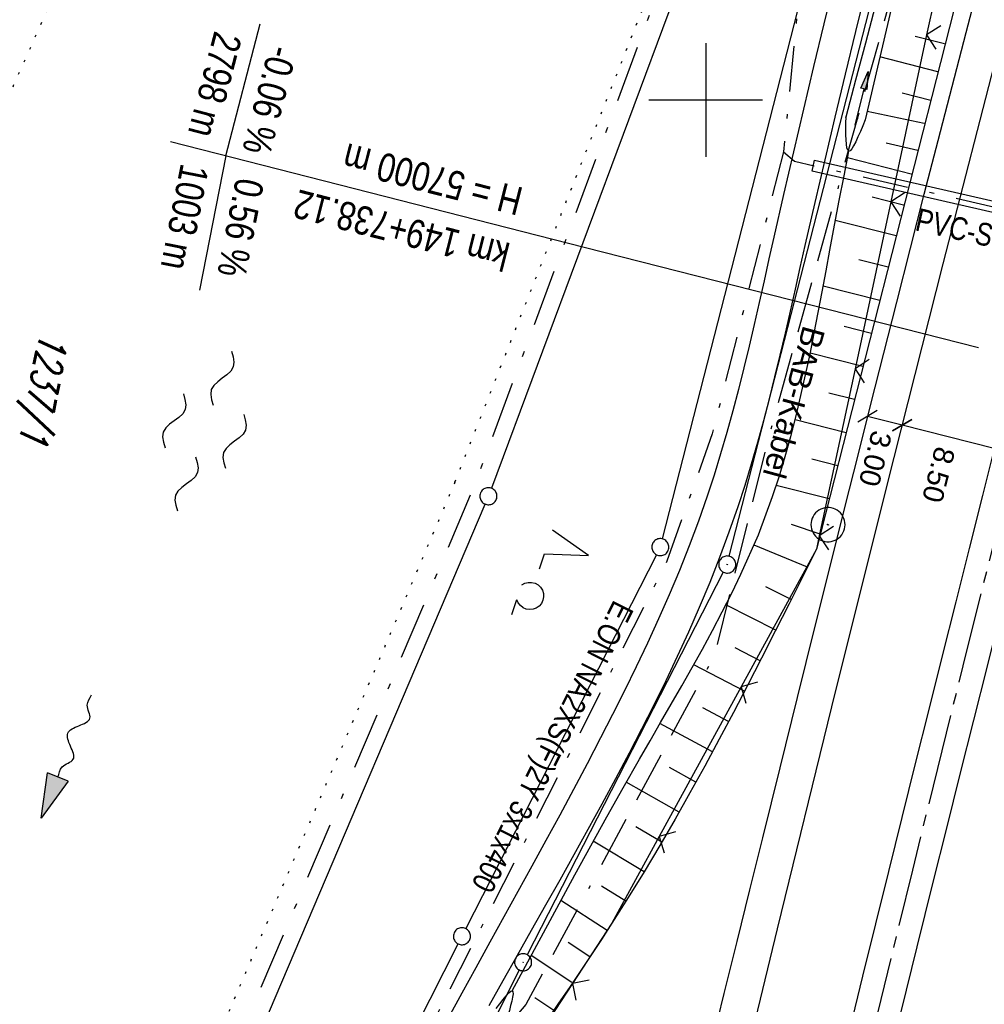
# Model space of a CAD drawing. Extents: x 510526 to 513920, y 467229 to 478797.
# Tile 322 of 467: x 512040 to 512124, y 475321 to 475407. Entities that reach past the tile are written whole.
import ezdxf
from ezdxf.enums import TextEntityAlignment as Align

# ---------------------------------------------------------------- set-up
doc = ezdxf.new("R2010")
doc.units = 0
doc.header["$LTSCALE"] = 10
doc.header["$MEASUREMENT"] = 0
for name, pattern in [('ACAD_ISO16W100', [73, 15, -6.5, 15, -6.5, 15, -7, 1, -7]), ('ACHSE', [5.5, 4, -0.5, 0.5, -0.5]), ('AUSGEZOGEN', [0]), ('LT00', [0]), ('LT08', [0.42, 0.2, -0.1, 0.02, -0.1]), ('PUNKTX2_STR', [0.6, 0.1, -0.5])]:
    doc.linetypes.add(name, pattern=pattern)
doc.layers.get('0').update_dxf_attribs({"linetype": 'LT00'})
for name, color, linetype in [('--FLIEßRICHTPFEIL', 180, 'Continuous'), ('--WASSER_GRENZE', 180, 'PUNKTX2_STR'), ('--WASSER_NUTZUNG', 180, 'Continuous'), ('-AX-020', 250, 'ACHSE'), ('-GRA-20W', 20, 'LT00'), ('BAB-KABEL', 220, 'ACAD_ISO16W100'), ('BAB-KABEL_TEXT', 221, 'Continuous'), ('BEMAßUNG', 255, 'Continuous'), ('DFK_AB_L', 21, 'LT00'), ('DFK_AB_P', 7, 'LT00'), ('DFK_FLUR_NR', 250, 'LT00'), ('DFK_GZPKT', 250, 'LT00'), ('DFK_KATASTER', 250, 'LT00'), ('DFK_NUTZUNG', 250, 'LT00'), ('GEMEINDEGRENZE', 3, 'LT08'), ('PFEIL', 140, 'AUSGEZOGEN'), ('STROM_TEXT', 80, 'Continuous'), ('STROM_UNTER', 80, 'LT08'), ('V90_AFBR_BAB', 250, 'LT00'), ('V90_BOESCH', 250, 'LT00'), ('V90_BOSCHUNG', 250, 'LT00'), ('V90_GRABEN', 250, 'LT00'), ('V90_LD_MARK', 250, 'LT00'), ('V90_PK_GR', 1, 'LT00'), ('V90_PKT_AU', 211, 'LT00'), ('V90_RASTER', 250, 'LT00'), ('V90_ZAUN', 40, 'LT00')]:
    doc.layers.add(name, color=color, linetype=linetype)
doc.styles.add('Arial', font='ARIAL.TTF')
doc.styles.add('Beschrift', font='ARIAL.TTF')
doc.styles.get("Standard").update_dxf_attribs({"font": 'romans.shx'})
doc.styles.add('Versorgungsltg', font='ARIAL.TTF', dxfattribs={"width": 0.8, "height": 2})

# ---------------------------------------------------------------- blocks, each defined once
blk = doc.blocks.new('SYMB7212')
at = {"color": 0, "linetype": 'ByBlock'}
blk.add_line((0.07, -0.1), (0.21, -0.1), dxfattribs=at)
for points in [[(-0.119836, 0.00627), (-0.114449, 0.036077), (-0.101769, 0.063585), (-0.082606, 0.087042), (-0.05818, 0.104953), (-0.030047, 0.116177), (0, 0.12)], [(0, 0.12), (0.030047, 0.116177), (0.05818, 0.104953), (0.082606, 0.087041), (0.101769, 0.063585), (0.114449, 0.036077), (0.119836, 0.00627)], [(-0.068816, -0.098308), (-0.091239, -0.077945), (-0.107849, -0.052617), (-0.117589, -0.023936), (-0.119836, 0.00627)], [(0.119836, 0.00627), (0.117589, -0.023936), (0.107849, -0.052617), (0.091239, -0.077945), (0.068816, -0.098308)]]:
    blk.add_lwpolyline(points, dxfattribs=at)
blk = doc.blocks.new('SYMB7010')
at = {"color": 0, "linetype": 'ByBlock'}
for points in [[(-0.031408, 0.499213), (-0.093728, 0.49134), (-0.15457, 0.475719), (-0.212975, 0.452595), (-0.268021, 0.422333), (-0.31884, 0.385411), (-0.36463, 0.342411), (-0.40467, 0.29401), (-0.438329, 0.240973), (-0.465074, 0.184136), (-0.484486, 0.124395), (-0.496256, 0.062692), (-0.5002, 0)], [(-0.5002, 0), (-0.496256, -0.062692), (-0.484486, -0.124395), (-0.465075, -0.184136), (-0.438329, -0.240973), (-0.404671, -0.29401), (-0.36463, -0.342411), (-0.31884, -0.385411), (-0.268021, -0.422333), (-0.212975, -0.452595), (-0.154571, -0.475719), (-0.093728, -0.49134), (-0.031408, -0.499213), (0.031408, -0.499213)], [(0.5002, 0), (0.496256, 0.062692), (0.484485, 0.124395), (0.465074, 0.184136), (0.438329, 0.240973), (0.40467, 0.29401), (0.36463, 0.342411), (0.31884, 0.385411), (0.268021, 0.422333), (0.212975, 0.452595), (0.15457, 0.475719), (0.093728, 0.49134), (0.031408, 0.499213), (-0.031408, 0.499213)], [(0.031408, -0.499213), (0.093728, -0.491341), (0.15457, -0.475719), (0.212975, -0.452595), (0.268021, -0.422333), (0.31884, -0.385411), (0.36463, -0.342411), (0.404671, -0.294011), (0.438329, -0.240974), (0.465075, -0.184136), (0.484486, -0.124395), (0.496256, -0.062692), (0.500201, 0)]]:
    blk.add_lwpolyline(points, dxfattribs=at)
blk = doc.blocks.new('SYMB0003')
at = {"color": 0, "linetype": 'ByBlock'}
for p, q in [((-0.015712, 0), (0.010166, 0.012015)), ((0, -0.021257), (-0.015712, 0)), ((0.010166, 0.012015), (0, -0.021257))]:
    blk.add_line(p, q, dxfattribs=at)
for points in [[(-0.031395, 0.499013), (-0.093691, 0.491144), (-0.154509, 0.475528), (-0.21289, 0.452414), (-0.267913, 0.422164), (-0.318712, 0.385257), (-0.364484, 0.342274), (-0.404509, 0.293893), (-0.438154, 0.240877), (-0.464888, 0.184062), (-0.484292, 0.124345), (-0.496058, 0.062667), (-0.5, 0)], [(0.5, 0), (0.496057, 0.062667), (0.484292, 0.124345), (0.464888, 0.184062), (0.438153, 0.240877), (0.404509, 0.293893), (0.364484, 0.342274), (0.318712, 0.385257), (0.267913, 0.422164), (0.21289, 0.452414), (0.154509, 0.475528), (0.093691, 0.491144), (0.031395, 0.499013), (-0.031395, 0.499013)], [(-0.5, 0), (-0.496058, -0.062667), (-0.484292, -0.124345), (-0.464888, -0.184062), (-0.438154, -0.240877), (-0.404509, -0.293893), (-0.364485, -0.342274), (-0.318712, -0.385257), (-0.267914, -0.422164), (-0.21289, -0.452414), (-0.154509, -0.475529), (-0.093691, -0.491144), (-0.031395, -0.499014), (0.031395, -0.499014)], [(0.031395, -0.499014), (0.093691, -0.491144), (0.154509, -0.475529), (0.21289, -0.452414), (0.267914, -0.422164), (0.318712, -0.385257), (0.364485, -0.342274), (0.404509, -0.293893), (0.438154, -0.240877), (0.464889, -0.184062), (0.484292, -0.124345), (0.496058, -0.062667), (0.5, 0)]]:
    blk.add_lwpolyline(points, dxfattribs=at)
blk = doc.blocks.new('SYMB7250')
at = {"color": 0, "linetype": 'ByBlock'}
for points in [[(-0.25, 0.28), (-0.208333, 0.308889), (-0.166667, 0.331111), (-0.125, 0.34), (-0.083333, 0.331111), (-0.041667, 0.308889), (0, 0.28)], [(0, 0.28), (0.041667, 0.251111), (0.083333, 0.228889), (0.125, 0.22), (0.166667, 0.228889), (0.208333, 0.251111), (0.25, 0.28)], [(-0.74, 0), (-0.698333, 0.028889), (-0.656667, 0.051111), (-0.615, 0.06), (-0.573333, 0.051111), (-0.531667, 0.028889), (-0.49, 0)], [(-0.49, 0), (-0.448333, -0.028889), (-0.406667, -0.051111), (-0.365, -0.06), (-0.323333, -0.051111), (-0.281667, -0.028889), (-0.24, 0)], [(0.24, 0), (0.281667, 0.028889), (0.323333, 0.051111), (0.365, 0.06), (0.406667, 0.051111), (0.448333, 0.028889), (0.49, 0)], [(0.49, 0), (0.531667, -0.028889), (0.573333, -0.051111), (0.615, -0.06), (0.656667, -0.051111), (0.698333, -0.028889), (0.74, 0)], [(-0.25, -0.28), (-0.208333, -0.251111), (-0.166667, -0.228889), (-0.125, -0.22), (-0.083333, -0.228889), (-0.041667, -0.251111), (0, -0.28)], [(0, -0.28), (0.041667, -0.308889), (0.083333, -0.331111), (0.125, -0.34), (0.166667, -0.331111), (0.208333, -0.308889), (0.25, -0.28)]]:
    blk.add_lwpolyline(points, dxfattribs=at)
blk = doc.blocks.new('FLIEßRICHTPFEIL')
at = {"layer": '--FLIEßRICHTPFEIL'}
blk.add_hatch(color=256, dxfattribs=at).paths.add_polyline_path([(-1.95, 0.4875), (-1.95, -0.4875), (0, 0)])
for p, q in [((-1.95, 0.4875), (-1.95, -0.4875)), ((-1.95, 0.4875), (0, 0)), ((0, 0), (-1.95, -0.4875))]:
    blk.add_line(p, q, dxfattribs=at)
at = {"layer": '--FLIEßRICHTPFEIL', "start_tangent": (-1, 0), "end_tangent": (-1, 0)}
blk.add_spline([(-1.95, 0), (-2.4375, 0), (-2.925, 0.325), (-3.4125, 0), (-3.9, -0.325), (-4.3875, 0), (-4.875, 0.325), (-5.3625, 0), (-5.85, 0)], degree=3, dxfattribs=at)
blk = doc.blocks.new('SYMB0011')
at = {"color": 0, "linetype": 'ByBlock'}
for p, q in [((0.5, 0), (-0.5, 0)), ((0, 0.5), (0, -0.5))]:
    blk.add_line(p, q, dxfattribs=at)
blk = doc.blocks.new('SYMB0024')
at = {"color": 0, "linetype": 'ByBlock'}
for p, q in [((-0.5, 0.5), (0, 0)), ((0, 0), (0.5, 0.5))]:
    blk.add_line(p, q, dxfattribs=at)
blk = doc.blocks.new('_Oblique')
at = {"color": 0, "linetype": 'ByBlock', "lineweight": -2}
blk.add_line((-0.5, -0.5), (0.5, 0.5), dxfattribs=at)
blk = doc.blocks.new('Pfreil3')
at = {"layer": 'PFEIL'}
blk.add_hatch(color=256, dxfattribs=at).paths.add_polyline_path([(-1.549, 0.273), (-1.549, -0.273), (0, 0)])
for p, q in [((-1.549, 0), (-4.831, 0)), ((-1.549, -0.273), (-1.549, 0.273)), ((-1.549, 0.273), (0, 0)), ((0, 0), (-1.549, -0.273))]:
    blk.add_line(p, q, dxfattribs=at)
blk = doc.blocks.new('SYMB7222')
at = {"color": 0, "linetype": 'ByBlock'}
blk.add_line((0, 0.185), (-0.11, -0.185), dxfattribs=at)
blk.add_lwpolyline([(0.25, -0.185), (0.11, -0.185), (0, 0.185)], dxfattribs=at)

msp = doc.modelspace()

# ---------------------------------------------------------------- linework, layer by layer
at = {"layer": '--WASSER_GRENZE', "ltscale": 0.2}
for p, q in [((512077.96, 475366.43), (512132.643, 475504.173)), ((512054.82, 475436.38), (512010.58, 475337.28)), ((512077.96, 475366.43), (512043.6, 475285.96))]:
    msp.add_line(p, q, dxfattribs=at)
at = {"layer": '-AX-020', "ltscale": 0.2, "flags": 128}
msp.add_lwpolyline([(513881.716, 478796.972), (513877.87, 478787.354), (513870.367, 478768.801), (513862.788, 478750.278), (513855.137, 478731.786), (513847.411, 478713.324), (513839.611, 478694.893), (513831.738, 478676.494), (513823.791, 478658.127), (513815.771, 478639.791), (513807.678, 478621.487), (513799.512, 478603.216), (513791.272, 478584.978), (513782.96, 478566.773), (513774.576, 478548.601), (513766.118, 478530.463), (513757.588, 478512.359), (513748.986, 478494.289), (513740.312, 478476.254), (513731.565, 478458.253), (513722.747, 478440.287), (513713.857, 478422.357), (513704.896, 478404.463), (513695.863, 478386.605), (513686.758, 478368.782), (513677.583, 478350.997), (513668.336, 478333.248), (513659.019, 478315.536), (513649.63, 478297.862), (513640.172, 478280.225), (513630.643, 478262.626), (513621.043, 478245.066), (513611.374, 478227.544), (513601.634, 478210.061), (513591.825, 478192.617), (513586.745, 478183.647), (513576.83, 478166.262), (513566.848, 478148.917), (513556.8, 478131.609), (513546.688, 478114.338), (513536.514, 478097.104), (513526.28, 478079.906), (513515.988, 478062.743), (513505.638, 478045.613), (513495.234, 478028.517), (513484.778, 478011.453), (513474.27, 477994.421), (513463.712, 477977.419), (513453.108, 477960.447), (513442.457, 477943.503), (513431.762, 477926.587), (513421.026, 477909.698), (513410.248, 477892.835), (513399.432, 477875.997), (513388.579, 477859.182), (513377.691, 477842.39), (513366.769, 477825.62), (513355.815, 477808.871), (513344.831, 477792.142), (513333.819, 477775.431), (513322.78, 477758.738), (513311.715, 477742.062), (513300.628, 477725.401), (513289.519, 477708.754), (513278.389, 477692.121), (513267.242, 477675.5), (513256.078, 477658.891), (513244.899, 477642.291), (513233.706, 477625.7), (513222.502, 477609.117), (513211.288, 477592.542), (513200.066, 477575.971), (513188.837, 477559.405), (513177.603, 477542.843), (513166.366, 477526.282), (513154.797, 477509.239), (513142.496, 477491.114), (513130.197, 477472.988), (513117.902, 477454.859), (513105.613, 477436.726), (513093.333, 477418.587), (513081.064, 477400.44), (513068.808, 477382.285), (513056.567, 477364.119), (513044.344, 477345.942), (513032.141, 477327.752), (513019.958, 477309.547), (513007.8, 477291.325), (512995.668, 477273.087), (512983.565, 477254.83), (512971.492, 477236.552), (512959.452, 477218.253), (512947.447, 477199.931), (512935.479, 477181.584), (512923.551, 477163.212), (512911.665, 477144.812), (512899.822, 477126.385), (512888.026, 477107.927), (512876.279, 477089.439), (512864.582, 477070.918), (512852.939, 477052.364), (512841.352, 477033.775), (512829.822, 477015.15), (512818.352, 476996.488), (512806.945, 476977.787), (512795.603, 476959.048), (512789.644, 476949.141), (512778.405, 476930.339), (512767.236, 476911.496), (512756.135, 476892.613), (512745.103, 476873.688), (512734.14, 476854.724), (512723.246, 476835.72), (512712.422, 476816.676), (512701.668, 476797.593), (512690.983, 476778.471), (512680.369, 476759.309), (512669.824, 476740.11), (512659.35, 476720.871), (512648.946, 476701.595), (512638.612, 476682.281), (512628.349, 476662.929), (512618.157, 476643.54), (512608.036, 476624.113), (512597.985, 476604.65), (512588.006, 476585.15), (512578.098, 476565.614), (512568.261, 476546.042), (512558.497, 476526.434), (512548.803, 476506.791), (512539.182, 476487.112), (512529.632, 476467.399), (512520.155, 476447.65), (512510.749, 476427.867), (512501.416, 476408.05), (512492.156, 476388.199), (512482.968, 476368.314), (512473.852, 476348.396), (512464.81, 476328.445), (512455.84, 476308.46), (512446.944, 476288.443), (512438.12, 476268.394), (512429.37, 476248.313), (512420.694, 476228.2), (512412.09, 476208.055), (512403.561, 476187.879), (512395.105, 476167.672), (512386.723, 476147.434), (512378.415, 476127.166), (512370.181, 476106.867), (512362.021, 476086.539), (512353.936, 476066.181), (512345.925, 476045.794), (512337.988, 476025.377), (512330.127, 476004.932), (512322.339, 475984.458), (512314.627, 475963.955), (512306.989, 475943.425), (512299.427, 475922.867), (512291.94, 475902.281), (512284.528, 475881.669), (512277.191, 475861.029), (512269.93, 475840.362), (512262.744, 475819.67), (512255.634, 475798.951), (512248.599, 475778.206), (512241.641, 475757.436), (512234.758, 475736.641), (512227.951, 475715.82), (512221.221, 475694.975), (512214.566, 475674.105), (512207.988, 475653.211), (512201.487, 475632.294), (512200.128, 475627.887), (512194.281, 475608.791), (512188.5, 475589.674), (512182.785, 475570.538), (512177.137, 475551.381), (512171.56, 475532.204), (512166.053, 475513.007), (512160.618, 475493.788), (512155.257, 475474.55), (512149.971, 475455.29), (512148.09, 475448.361), (512142.908, 475429.074), (512137.804, 475409.765), (512132.778, 475390.436), (512127.829, 475371.088), (512122.957, 475351.719), (512118.163, 475332.332), (512113.447, 475312.925), (512108.808, 475293.499), (512104.247, 475274.055), (512099.765, 475254.593), (512095.36, 475235.113), (512091.033, 475215.616), (512086.785, 475196.101), (512082.614, 475176.57), (512078.522, 475157.022), (512074.508, 475137.458), (512070.573, 475117.878), (512066.716, 475098.282), (512063.238, 475080.246), (512059.532, 475060.621), (512055.901, 475040.983), (512052.344, 475021.33), (512048.857, 475001.665), (512045.438, 474981.988), (512042.084, 474962.3), (512038.794, 474942.602), (512035.562, 474922.893), (512032.388, 474903.175), (512029.269, 474883.449), (512026.201, 474863.714), (512023.183, 474843.972), (512020.21, 474824.222), (512017.282, 474804.467), (512014.394, 474784.705), (512011.544, 474764.937), (512008.73, 474745.165), (512005.949, 474725.388), (512003.198, 474705.607), (512000.474, 474685.821), (511997.775, 474666.033), (511995.098, 474646.242), (511992.439, 474626.448), (511989.798, 474606.651), (511987.169, 474586.854), (511984.552, 474567.054), (511981.943, 474547.253), (511979.34, 474527.452), (511976.744, 474507.689), (511975.127, 474495.377), (511973.477, 474482.815), (511971.825, 474470.254), (511970.169, 474457.693), (511968.506, 474445.133), (511966.835, 474432.574), (511965.154, 474420.016), (511963.46, 474407.46), (511961.752, 474394.906), (511960.027, 474382.355), (511958.283, 474369.806), (511956.518, 474357.259), (511954.73, 474344.717), (511952.918, 474332.177), (511951.078, 474319.642), (511949.209, 474307.111), (511947.309, 474294.584), (511945.376, 474282.063), (511943.407, 474269.547), (511941.4, 474257.038), (511939.355, 474244.534), (511937.267, 474232.038), (511935.137, 474219.549), (511932.96, 474207.067), (511930.736, 474194.594), (511928.462, 474182.131), (511926.136, 474169.676), (511923.757, 474157.232), (511921.321, 474144.799), (511918.829, 474132.377), (511916.276, 474119.967), (511913.661, 474107.57), (511910.982, 474095.187), (511908.238, 474082.818), (511905.425, 474070.464), (511902.544, 474058.127), (511899.59, 474045.806), (511896.562, 474033.504), (511893.47, 474021.261), (511890.29, 474008.997), (511887.033, 473996.753), (511883.699, 473984.53), (511880.287, 473972.328), (511876.798, 473960.148), (511873.233, 473947.991), (511869.591, 473935.856), (511865.873, 473923.745), (511862.077, 473911.656), (511858.206, 473899.593), (511854.259, 473887.554), (511850.236, 473875.54), (511846.136, 473863.552), (511841.962, 473851.59), (511837.711, 473839.654), (511833.386, 473827.746), (511828.985, 473815.865), (511824.51, 473804.012), (511819.96, 473792.188), (511815.335, 473780.392), (511810.636, 473768.626), (511805.863, 473756.89), (511801.015, 473745.185), (511796.094, 473733.51), (511791.099, 473721.866), (511786.031, 473710.255), (511780.889, 473698.675), (511775.675, 473687.128), (511770.388, 473675.615), (511765.028, 473664.135), (511759.596, 473652.689), (511754.091, 473641.278), (511748.515, 473629.901), (511742.867, 473618.56), (511737.147, 473607.255), (511731.356, 473595.986), (511725.494, 473584.754), (511719.562, 473573.559), (511713.558, 473562.402), (511707.485, 473551.283), (511701.341, 473540.203), (511695.128, 473529.162), (511688.845, 473518.159), (511682.492, 473507.198), (511676.07, 473496.276), (511669.58, 473485.395), (511663.021, 473474.555), (511656.394, 473463.757), (511649.699, 473453.001), (511642.935, 473442.288), (511636.105, 473431.617), (511629.207, 473420.99), (511622.242, 473410.406), (511615.211, 473399.867), (511608.113, 473389.372), (511600.949, 473378.922), (511593.719, 473368.518), (511586.423, 473358.16), (511579.062, 473347.848), (511571.637, 473337.582), (511564.147, 473327.364), (511556.592, 473317.193), (511548.973, 473307.07), (511541.291, 473296.996), (511533.545, 473286.969), (511525.735, 473276.993), (511517.863, 473267.066), (511509.929, 473257.188), (511501.932, 473247.361), (511493.873, 473237.584), (511485.753, 473227.859), (511477.572, 473218.186), (511475.548, 473215.811), (511467.291, 473206.202), (511458.976, 473196.642), (511450.605, 473187.132), (511442.182, 473177.667), (511433.709, 473168.249), (511425.188, 473158.872), (511416.622, 473149.537), (511408.014, 473140.241), (511399.365, 473130.982), (511390.679, 473121.758), (511381.958, 473112.568), (511373.205, 473103.409), (511364.421, 473094.278), (511355.61, 473085.175), (511346.772, 473076.096), (511337.912, 473067.039), (511329.031, 473058.003), (511320.132, 473048.986), (511311.216, 473039.984), (511302.286, 473030.997), (511293.345, 473022.02), (511284.394, 473013.053), (511275.436, 473004.094), (511266.473, 472995.139), (511255.909, 472984.591), (511236.789, 472965.502), (511230.177, 472958.9), (511223.567, 472952.294), (511216.964, 472945.683), (511210.368, 472939.063), (511203.785, 472932.433), (511197.215, 472925.788), (511190.663, 472919.125), (511184.131, 472912.443), (511177.622, 472905.739), (511171.139, 472899.01), (511164.685, 472892.252), (511158.263, 472885.464), (511151.877, 472878.643), (511145.529, 472871.786), (511139.222, 472864.891), (511132.96, 472857.955), (511126.746, 472850.976), (511120.583, 472843.952), (511114.476, 472836.881), (511109.32, 472830.82), (511103.322, 472823.655), (511097.386, 472816.438), (511091.511, 472809.171), (511085.699, 472801.854), (511079.95, 472794.488), (511074.265, 472787.072), (511068.642, 472779.609), (511063.084, 472772.097), (511057.591, 472764.538), (511052.162, 472756.933), (511046.799, 472749.281), (511041.501, 472741.584), (511036.27, 472733.841), (511031.105, 472726.054), (511026.007, 472718.223), (511020.976, 472710.349), (511016.012, 472702.431), (511011.117, 472694.472), (511006.29, 472686.471), (511001.532, 472678.429), (510996.842, 472670.347), (510992.223, 472662.225), (510987.672, 472654.063), (510983.192, 472645.863), (510978.782, 472637.625), (510974.443, 472629.349), (510970.175, 472621.036), (510965.978, 472612.687), (510961.853, 472604.303), (510957.799, 472595.883), (510953.818, 472587.43), (510949.91, 472578.942), (510946.074, 472570.422), (510942.311, 472561.868), (510938.622, 472553.283), (510935.007, 472544.666), (510931.465, 472536.02), (510927.997, 472527.343), (510924.604, 472518.636), (510921.286, 472509.901), (510918.042, 472501.138), (510914.874, 472492.347), (510911.781, 472483.529), (510908.763, 472474.686), (510905.821, 472465.817), (510902.956, 472456.923), (510900.166, 472448.004), (510897.454, 472439.062), (510894.817, 472430.098), (510892.258, 472421.111), (510889.776, 472412.102), (510887.37, 472403.073), (510885.043, 472394.023), (510882.792, 472384.954), (510880.62, 472375.866), (510878.525, 472366.759), (510876.509, 472357.635), (510874.57, 472348.494), (510872.71, 472339.337), (510870.929, 472330.164), (510869.226, 472320.976), (510867.602, 472311.774), (510866.056, 472302.558), (510864.59, 472293.33), (510863.202, 472284.089), (510861.894, 472274.837), (510860.665, 472265.574), (510859.516, 472256.301), (510858.445, 472247.018), (510857.455, 472237.726), (510856.544, 472228.427), (510855.712, 472219.119), (510854.96, 472209.806), (510854.288, 472200.485), (510853.696, 472191.159), (510853.184, 472181.829), (510852.752, 472172.495), (510852.399, 472163.157), (510852.127, 472153.817), (510851.934, 472144.475), (510851.822, 472135.131), (510851.789, 472125.787), (510851.836, 472116.443), (510851.964, 472107.1), (510852.009, 472104.711), (510852.237, 472095.37), (510852.543, 472086.03), (510852.927, 472076.694), (510853.387, 472067.361), (510853.922, 472058.032), (510854.53, 472048.707), (510855.21, 472039.388), (510855.961, 472030.074), (510856.782, 472020.766), (510857.671, 472011.464), (510858.627, 472002.169), (510859.649, 471992.88), (510860.734, 471983.599), (510861.883, 471974.326), (510863.094, 471965.06), (510864.364, 471955.802), (510865.694, 471946.554), (510867.082, 471937.313), (510868.525, 471928.081), (510870.024, 471918.857), (510871.577, 471909.643), (510873.182, 471900.438), (510874.839, 471891.241), (510876.545, 471882.054), (510878.3, 471872.876), (510880.102, 471863.708), (510881.95, 471854.548), (510883.842, 471845.397), (510885.778, 471836.255), (510887.756, 471827.123), (510889.775, 471817.999), (510891.834, 471808.885), (510893.93, 471799.779), (510896.064, 471790.681), (510898.233, 471781.592), (510900.437, 471772.511), (510902.673, 471763.439), (510904.942, 471754.374), (510907.241, 471745.317), (510909.57, 471736.267), (510911.926, 471727.225), (510914.31, 471718.19), (510916.719, 471709.161), (510919.152, 471700.139), (510921.608, 471691.124), (510924.087, 471682.114), (510926.585, 471673.11), (510929.104, 471664.112), (510931.64, 471655.118), (510934.193, 471646.129), (510936.762, 471637.145), (510939.345, 471628.165), (510941.941, 471619.188), (510944.55, 471610.216), (510947.169, 471601.246), (510949.797, 471592.279), (510952.434, 471583.314), (510955.078, 471574.352), (510957.727, 471565.391), (510960.382, 471556.431), (510963.039, 471547.473), (510967.703, 471531.767), (510970.248, 471523.199), (510975.26, 471506.323), (510980.27, 471489.445), (510985.273, 471472.566), (510990.267, 471455.684), (510995.248, 471438.798), (511000.214, 471421.908), (511005.162, 471405.012), (511010.087, 471388.11), (511014.988, 471371.201), (511019.861, 471354.283), (511024.703, 471337.357), (511029.511, 471320.421), (511034.281, 471303.475), (511039.011, 471286.517), (511043.698, 471269.547), (511048.338, 471252.564), (511052.928, 471235.568), (511057.465, 471218.557), (511061.945, 471201.532), (511066.367, 471184.491), (511070.726, 471167.434), (511075.019, 471150.36), (511079.243, 471133.269), (511083.395, 471116.16), (511086.572, 471102.843), (511090.589, 471085.702), (511094.527, 471068.543), (511098.388, 471051.366), (511102.17, 471034.172), (511105.875, 471016.961), (511109.501, 470999.734), (511113.048, 470982.489), (511116.518, 470965.23), (511119.908, 470947.954), (511123.221, 470930.663), (511126.454, 470913.357), (511129.609, 470896.037), (511132.686, 470878.703), (511135.683, 470861.354), (511138.602, 470843.993), (511141.441, 470826.619), (511144.202, 470809.231), (511146.884, 470791.831), (511149.487, 470774.42), (511152.01, 470756.996), (511154.454, 470739.562), (511156.819, 470722.116), (511159.105, 470704.66), (511161.311, 470687.193), (511163.438, 470669.717), (511165.485, 470652.232), (511165.638, 470650.897), (511167.873, 470631.022), (511170.027, 470611.138), (511172.103, 470591.246), (511174.098, 470571.346), (511176.014, 470551.438), (511177.851, 470531.523), (511179.526, 470512.546), (511180.884, 470496.345), (511182.163, 470480.137), (511183.363, 470463.922), (511184.482, 470447.702), (511185.522, 470431.478), (511186.482, 470415.247), (511187.362, 470399.013), (511188.162, 470382.774), (511188.882, 470366.532), (511189.522, 470350.286), (511190.082, 470334.037), (511190.563, 470317.786), (511190.963, 470301.532), (511191.284, 470285.277), (511191.524, 470269.02), (511191.684, 470252.763), (511191.765, 470236.505), (511191.765, 470220.247), (511191.686, 470203.988), (511191.526, 470187.731), (511191.287, 470171.474), (511191.243, 470169.007), (511190.912, 470152.752), (511190.504, 470136.499), (511190.023, 470120.247), (511189.472, 470103.998), (511188.854, 470087.752), (511188.173, 470071.508), (511187.432, 470055.266), (511186.634, 470039.027), (511185.783, 470022.791), (511184.882, 470006.558), (511183.935, 469990.327), (511182.944, 469974.099), (511181.913, 469957.873), (511180.846, 469941.65), (511179.745, 469925.429), (511178.614, 469909.21), (511177.457, 469892.993), (511176.276, 469876.777), (511175.075, 469860.563), (511173.858, 469844.35), (511172.627, 469828.139), (511171.386, 469811.927), (511170.138, 469795.717), (511168.847, 469778.991), (511030.959, 467993.348), (511029.419, 467973.407), (511027.883, 467953.466), (511026.353, 467933.525), (511024.832, 467913.582), (511023.323, 467893.64), (511021.828, 467873.695), (511020.353, 467853.75), (511018.898, 467833.804), (511017.467, 467813.855), (511016.063, 467793.903), (511014.69, 467773.951), (511013.35, 467753.995), (511012.046, 467734.038), (511010.782, 467714.078), (511009.56, 467694.116), (511008.383, 467674.151), (511007.254, 467654.183), (511006.177, 467634.211), (511005.154, 467614.237), (511004.188, 467594.261), (511003.284, 467574.281), (511002.442, 467554.299), (511001.667, 467534.314), (511000.962, 467514.327), (511000.329, 467494.336), (510999.772, 467474.345), (510999.556, 467465.709), (510999.112, 467445.714), (510998.747, 467425.717), (510998.463, 467405.719), (510998.259, 467385.719), (510998.135, 467365.72), (510998.091, 467345.72), (510998.127, 467325.72), (510998.243, 467305.721), (510998.439, 467285.721), (510998.715, 467265.723), (510999.071, 467245.726), (510999.432, 467229.156)], dxfattribs=at)
at = {"layer": '-GRA-20W'}
for p, q in [((512057.813, 475395.076), (512060.849, 475406.686)), ((512089.306, 475387.048), (512052.968, 475396.311)), ((512057.813, 475395.076), (512055.497, 475383.283)), ((512123.973, 475378.21), (512089.306, 475387.048))]:
    msp.add_line(p, q, dxfattribs=at)
at = {"layer": 'BAB-KABEL', "ltscale": 0.03, "flags": 128}
msp.add_lwpolyline([(513339.839, 477816.319), (513312.266, 477774.649), (513284.672, 477732.996), (513252.5, 477694.412), (513223.881, 477653.496), (513195.795, 477612.121), (513167.629, 477570.875), (513139.88, 477529.298), (513111.793, 477487.916), (513083.807, 477446.454), (513055.844, 477404.978), (513022.492, 477355.034), (513000.515, 477321.52), (512973.122, 477279.62), (512945.422, 477237.871), (512917.575, 477196.217), (512879.155, 477137.499), (512858.339, 477103.216), (512837.389, 477068.954), (512811.451, 477026.06), (512784.195, 476983.896), (512756.652, 476941.559), (512731.123, 476898.632), (512706.393, 476854.964), (512681.949, 476811.101), (512658.869, 476770.394), (512633.742, 476723.052), (512609.823, 476678.973), (512586.03, 476634.72), (512574.463, 476609.04), (512565.77, 476584.237), (512545.206, 476542.916), (512523.454, 476497.739), (512501.769, 476452.474), (512480.246, 476407.171), (512458.846, 476361.789), (512438.563, 476315.939), (512418.177, 476270.118), (512378.72, 476177.833), (512359.892, 476131.364), (512341.348, 476084.783), (512322.575, 476038.314), (512304.817, 475991.341), (512287.677, 475944.24), (512270.282, 475897.168), (512254.121, 475849.696), (512237.768, 475802.276), (512221.53, 475754.824), (512205.859, 475707.192), (512190.782, 475659.377), (512175.78, 475611.52), (512161.516, 475563.423), (512145.692, 475515.804), (512137.725, 475496.074), (512130.625, 475467.918), (512119.035, 475418.91), (512105.583, 475370.555), (512100.73, 475351.099), (512084.182, 475320.513), (512082.618, 475318.668), (512071.987, 475296.243), (512062.064, 475264.372), (512059.316, 475232.902), (512061.872, 475193.176), (512054.818, 475143.1), (512045.689, 475099.989), (512036.29, 475050.898), (512027.273, 475001.725), (512018.223, 474952.549), (512008.899, 474903.418), (512000.14, 474854.229), (511992.355, 474804.855), (511985.273, 474755.369), (511977.385, 474700.851), (511969.41, 474646.425), (511966.53, 474615.204), (511972.795, 474604.79), (511970.049, 474596.165), (511959.565, 474586.374), (511941.907, 474517.478), (511936.852, 474477.772), (511926.657, 474399.733), (511919.973, 474355.376), (511910.09, 474296.615), (511899.454, 474238.126), (511883.784, 474152.683), (511870.289, 474094.001), (511857.131, 474053.876), (511852.776, 474012.454), (511853.171, 473966.862), (511852.492, 473957.146), (511851.311, 473949.656), (511841.692, 473942.065), (511825.821, 473895.229), (511826.651, 473894.117), (511810.899, 473851.945), (511793.573, 473805.027), (511775.285, 473758.358), (511755.124, 473712.475), (511734.052, 473667.008), (511712.225, 473621.972), (511689.498, 473577.273), (511665.157, 473533.497), (511639.854, 473490.241), (511612.908, 473448.14), (511601.588, 473431.806), (511558.048, 473366.072), (511514.894, 473306.01), (511484.056, 473267.454), (511450.631, 473224.7), (511393.065, 473164.53), (511363.017, 473132.866), (511308.517, 473076.446), (511275.572, 473040.359), (511243.006, 473009.331), (511235.22, 472986.054), (511231.03, 472981.056), (511075.99, 472813.106), (511070.243, 472807.304), (511057.801, 472797.513), (511038.028, 472769.96), (511010.695, 472730.526), (510983.876, 472687.185), (510959.577, 472643.761), (510934.3, 472604.326), (510904.804, 472574.327), (510913.914, 472558.288), (510911.702, 472550.665), (510911.228, 472549.239), (510895.971, 472514.712), (510882.655, 472477.924), (510872.403, 472460.753), (510857.497, 472432.352), (510836.101, 472381.12), (510836.281, 472368.894), (510832.944, 472355.972), (510830.181, 472332.026), (510848.219, 472325.537), (510838.512, 472271.416), (510831.965, 472215.431), (510830.702, 472169.392), (510828.833, 472118.665), (510829.075, 472067.625), (510833.949, 472011.739), (510842.444, 471951.437), (510849.978, 471906.34), (510856.18, 471866.272), (510867.229, 471812.821), (510879.853, 471762.875), (510891.506, 471713.806), (510903.789, 471665.07), (510916.063, 471616.285), (510929.638, 471568.076), (510950.958, 471501.368), (510971.606, 471429.824), (510974.35, 471422.765), (510989.551, 471366.875), (511004.499, 471314.199), (511016.364, 471270.838), (511026.276, 471232.419), (511039.24, 471184.146), (511056.597, 471116.881), (511065.905, 471078.265), (511077.604, 471030.011), (511089.225, 470981.622), (511098.911, 470932.895), (511107.165, 470884.025), (511116.152, 470835.042), (511125.079, 470786.059), (511133.148, 470736.973), (511137.299, 470706.315), (511129.89, 470689.715), (511129.543, 470684.612), (511132.443, 470671.581), (511143.113, 470670.948), (511145.784, 470638.261), (511151.08, 470588.888), (511155.977, 470539.416), (511159.512, 470489.779), (511162.627, 470440.141), (511165.944, 470390.621), (511167.842, 470340.945), (511167.805, 470291.237), (511167.773, 470272.425), (511169.192, 470243.962), (511168.974, 470223.344), (511163.734, 470203.872), (511151.457, 470170.118), (511152.401, 470145.764), (511161.627, 470107.325), (511162.261, 470078.654), (511157.084, 470021.39), (511153.973, 469975.779), (511150.229, 469924.108), (511146.614, 469878.373), (511141.044, 469826.728), (511133.852, 469745.039), (511131.815, 469700.017), (511128.932, 469655.166), (511125.194, 469595.287), (511130.663, 469554.69), (511130.405, 469544.669), (511121.691, 469477.401)], dxfattribs=at)
at = {"layer": 'BEMAßUNG'}
for p, q in [((512117.265, 475371.424), (512114.231, 475372.197)), ((512125.353, 475369.362), (512117.265, 475371.424))]:
    msp.add_line(p, q, dxfattribs=at)
at = {"layer": 'DFK_AB_L'}
for p, q in [((512102.076, 475359.907), (512137.734, 475499.153)), ((512101.548, 475358.513), (512084.293, 475324.897)), ((512083.612, 475323.56), (512069.628, 475295.82))]:
    msp.add_line(p, q, dxfattribs=at)
at = {"layer": 'DFK_KATASTER'}
for p, q in [((512132.658, 475504.167), (512081.162, 475365.883)), ((512096.196, 475361.437), (512132.734, 475504.143)), ((512046.814, 475285.11), (512080.606, 475364.49)), ((512095.669, 475360.042), (512078.911, 475327.188)), ((512063.939, 475297.609), (512078.231, 475325.851))]:
    msp.add_line(p, q, dxfattribs=at)
at = {"layer": 'GEMEINDEGRENZE', "ltscale": 2.5, "flags": 128}
msp.add_lwpolyline([(512449.042, 475402.043), (512420.177, 475407.565), (512394.807, 475414.054), (512349.273, 475430.894), (512332.552, 475438.84), (512267.813, 475490.734), (512251.305, 475522.191), (512242.372, 475555.297), (512229.966, 475584.983), (512227.01, 475610.403), (512238.863, 475661.136), (512275.546, 475791.694), (512297.962, 475860.403), (512299.316, 475864.34), (512322.104, 475898.593), (512340.391, 475931.958), (512366.594, 476019.311), (512318.086, 476028.592), (512312.283, 476031.122), (512305.694, 476033.81), (512287.822, 475996.961), (512243.161, 475928.693), (512232.748, 475919.285), (512200.581, 475820.897), (512193.735, 475799.022), (512174.798, 475704.059), (512153.081, 475591.513), (512137.53, 475520.718), (512131.519, 475505.406), (512079.506, 475365.736), (512045.164, 475285.065), (511996.853, 475193.51), (511968.58, 475139.946), (511923.925, 475031.144), (511909.15, 474966.235), (511901.23, 474898.737), (511940.213, 474729.591), (511948.11, 474671.168), (511959.932, 474649.278), (511949.368, 474579.355), (511923.586, 474424.01), (511922.286, 474397.281), (511902.072, 474265.529), (511883.418, 474171.19), (511840.834, 474046.671), (511811.057, 474002.189), (511789.857, 473974.022), (511738.643, 473910.572), (511734.929, 473905.975), (511711.896, 473880.455), (511676.775, 473841.536), (511661.057, 473825.368), (511656.149, 473820.18), (511647.785, 473811.308), (511604.862, 473771.83), (511589.09, 473758.195), (511554.149, 473690.454), (511530.615, 473670.042), (511510.607, 473640.164), (511417.146, 473647.451), (511399.927, 473617.635), (511399.303, 473598.994), (511391.568, 473572.158), (511385.527, 473532.588), (511382.424, 473506.568), (511379.564, 473490.687), (511376.762, 473467.525), (511377.202, 473446.756), (511375.159, 473429.799), (511374.8, 473404.865), (511375.414, 473387.274), (511377.463, 473378.267), (511379.748, 473364.153), (511381.834, 473342.87), (511384.505, 473307.855), (511383.005, 473292.206), (511378.941, 473272.503), (511363.924, 473241.627), (511343.536, 473221.822), (511333.863, 473218.847), (511320.582, 473208.545), (511312.839, 473198.803), (511304.613, 473186.129), (511295.338, 473174.248), (511276.665, 473143.257), (511247.062, 473107.829), (511220.154, 473075.522), (511209.956, 473060.179), (511192.691, 473040.287), (511159.706, 473009.473), (511137.791, 472985.618), (511138.234, 472997.658), (511133.946, 473001.3), (511127.754, 472996.4), (511117.541, 472978.813), (511095.455, 472960.681), (511068.721, 472945.374), (511062.623, 472935.673), (511054.274, 472932.268), (511004.989, 472918.683), (510993.385, 472905.545), (510985.6, 472889.865), (510969.156, 472866.894), (510956.817, 472847.223), (510952.628, 472840.298), (510942.144, 472834.756), (510925.191, 472825.028), (510922.969, 472827.249), (510875.459, 472874.79), (510825.127, 472925.202), (510821.3, 472929.056), (510869.782, 472985.538), (510927.923, 473053.118), (510935.973, 473062.469), (510982.9, 473117.01), (510983.353, 473117.614), (510990.272, 473126.704), (510995.255, 473137.196), (510997.977, 473148.976), (510999.628, 473159.454), (511014.288, 473252.434)], dxfattribs=at)
at = {"layer": 'STROM_TEXT', "flags": 128}
msp.add_lwpolyline([(512149.451, 475384.576), (512109.349, 475393.742), (512109.572, 475394.717), (512149.674, 475385.551)], close=True, dxfattribs=at)
at = {"layer": 'STROM_UNTER', "ltscale": 2, "flags": 128}
for points in [[(512425.566, 476631.367), (512437.568, 476627.069), (512462.36, 476621.639), (512488.397, 476620.056), (512514.963, 476619.685), (512531.492, 476614.934), (512555.83, 476596.384), (512560.199, 476594.104), (512561.726, 476591.706), (512561.726, 476589.65), (512557.8, 476581.036), (512551.496, 476566.634), (512527.76, 476517.356), (512511.673, 476485.042), (512454.05, 476363.137), (512441.892, 476337.518), (512422.539, 476294.305), (512409.881, 476265.147), (512403.866, 476251.367), (512398.739, 476239.701), (512387.194, 476212.416), (512377.329, 476188.659), (512363.534, 476155.453), (512355.322, 476135.553), (512344.463, 476108.791), (512339.243, 476095.976), (512321.539, 476050.791), (512313.701, 476028.7), (512300.89, 475996.826), (512277.431, 475933.712), (512263.448, 475896.168), (512257.639, 475879.287), (512247.911, 475851.33), (512241.343, 475831.491), (512239.156, 475825.047), (512227.449, 475790.801), (512213.665, 475750.663), (512199.436, 475707.54), (512188.929, 475674.396), (512180.505, 475646.828), (512162.536, 475589.792), (512151.757, 475558.716), (512137.695, 475518.747), (512131.717, 475500.22), (512119.513, 475452.408), (512108.254, 475409.728), (512106.832, 475395.449), (512107.814, 475394.606), (512150.786, 475384.784), (512144.819, 475356.69), (512142.979, 475347.859), (512139.296, 475325.782), (512132.852, 475293.334), (512126.777, 475265.838), (512120.332, 475235.666), (512113.671, 475209.544), (512106.122, 475164.837), (512104.349, 475154.734), (512105.116, 475150.589), (512104.349, 475148.67), (512102.888, 475146.596), (512101.043, 475141.64), (512098.199, 475130.815), (512095.203, 475118.644), (512090.741, 475098.487), (512085.707, 475073.498), (512081.403, 475052.23), (512080.326, 475046.855), (512078.638, 475037.95), (512074.323, 475010.387), (512069.407, 474980.908), (512067.561, 474975.994), (512066.334, 474971.081), (512066.947, 474967.167), (512068.485, 474962.406), (512066.642, 474951.045), (512063.569, 474933.695), (512052.451, 474857.206), (512052.451, 474849.644), (512058.506, 474848.348), (512061.34, 474851.675), (512064.368, 474849.887), (512063.634, 474848.374), (512063.051, 474848.726)], [(512106.832, 475395.449), (512100.577, 475370.649), (512096.589, 475359.469), (512083.838, 475334.326), (512065.066, 475297.358), (512056.809, 475270.549), (512053.261, 475243.943), (512053.983, 475218.368), (512054.849, 475186.752), (512052.455, 475168.777), (512050.173, 475152.953), (512034.954, 475075.22), (512023.847, 475014.474), (512009.039, 474933.576), (511995.081, 474858.819), (511990.716, 474830.746), (511982.93, 474777.15), (511977.714, 474741.754), (511964.506, 474649.994), (511961.195, 474618.195), (511958.966, 474609.715), (511956.304, 474599.655), (511945.517, 474601.667), (511868.654, 474617.784), (511864.09, 474615.85), (511856.826, 474617.215), (511855.029, 474620.305), (511851.476, 474623.063), (511837.524, 474630.752), (511826.161, 474638.944)]]:
    msp.add_lwpolyline(points, dxfattribs=at)
at = {"layer": 'V90_AFBR_BAB'}
for points in [[(512100.512, 475316.931), (512101.629, 475321.492), (512102.753, 475326.051), (512103.88, 475330.609), (512105.01, 475335.166), (512106.54, 475341.33), (512108.072, 475347.494), (512109.606, 475353.657), (512111.143, 475359.82), (512112.264, 475364.304), (512113.388, 475368.788), (512114.516, 475373.271), (512115.648, 475377.752), (512116.786, 475382.232), (512117.998, 475386.973), (512119.215, 475391.712), (512120.438, 475396.45), (512121.664, 475401.187), (512122.892, 475405.924), (512124.477, 475412.027)], [(512111.284, 475410.427), (512110.377, 475406.688), (512109.478, 475402.947), (512108.588, 475399.203), (512107.709, 475395.454), (512106.842, 475391.701), (512105.988, 475387.943), (512105.559, 475386.027), (512105.13, 475384.111), (512104.698, 475382.196), (512104.261, 475380.283), (512103.813, 475378.372), (512103.353, 475376.466), (512102.876, 475374.564), (512102.379, 475372.669), (512101.859, 475370.782), (512101.313, 475368.903), (512100.737, 475367.034), (512100.128, 475365.176), (512099.359, 475362.989), (512098.543, 475360.818), (512097.683, 475358.663), (512096.783, 475356.522), (512095.847, 475354.395), (512094.878, 475352.281), (512093.88, 475350.179), (512092.857, 475348.088), (512091.814, 475346.009), (512090.753, 475343.939), (512089.57, 475341.673), (512088.374, 475339.417), (512087.166, 475337.169), (512085.948, 475334.927), (512084.723, 475332.689), (512083.493, 475330.455), (512082.26, 475328.221), (512081.027, 475325.988), (512079.796, 475323.752), (512078.569, 475321.513), (512077.374, 475319.316)], [(512080.957, 475320.419), (512082.197, 475322.639), (512083.443, 475324.853), (512084.694, 475327.064), (512085.946, 475329.274), (512087.195, 475331.485), (512088.439, 475333.699), (512089.675, 475335.919), (512090.9, 475338.145), (512092.11, 475340.38), (512093.303, 475342.627), (512094.394, 475344.731), (512095.465, 475346.847), (512096.511, 475348.976), (512097.529, 475351.118), (512098.515, 475353.274), (512099.466, 475355.444), (512100.379, 475357.629), (512101.25, 475359.828), (512102.076, 475362.044), (512102.853, 475364.275), (512103.462, 475366.15), (512104.039, 475368.035), (512104.586, 475369.929), (512105.107, 475371.832), (512105.606, 475373.742), (512106.085, 475375.658), (512106.549, 475377.579), (512107, 475379.504), (512107.442, 475381.431), (512107.878, 475383.361), (512108.312, 475385.291), (512108.747, 475387.22), (512109.61, 475390.986), (512110.488, 475394.746), (512111.379, 475398.501), (512112.281, 475402.252), (512113.192, 475406), (512114.111, 475409.745)], [(512117.176, 475319.872), (512118.583, 475325.578), (512119.998, 475331.281), (512121.182, 475336.023), (512122.37, 475340.764), (512123.561, 475345.504), (512124.755, 475350.244), (512125.949, 475354.983), (512127.13, 475359.668), (512128.311, 475364.352), (512129.494, 475369.037), (512130.68, 475373.72), (512131.871, 475378.402), (512133.06, 475383.056), (512134.253, 475387.708), (512135.449, 475392.36), (512136.646, 475397.012), (512137.844, 475401.663), (512138.883, 475405.7), (512139.923, 475409.737)], [(512135.137, 475407.474), (512133.889, 475402.652), (512132.681, 475397.982), (512131.476, 475393.311), (512130.273, 475388.64), (512129.075, 475383.967), (512127.882, 475379.293), (512126.695, 475374.616), (512125.514, 475369.937), (512124.336, 475365.257), (512123.16, 475360.577), (512121.985, 475355.897), (512120.795, 475351.162), (512119.606, 475346.428), (512118.42, 475341.692), (512117.237, 475336.956), (512116.061, 475332.218), (512114.925, 475327.614), (512113.796, 475323.009), (512112.673, 475318.402)]]:
    msp.add_lwpolyline(points, dxfattribs=at)
at = {"layer": 'V90_BOESCH'}
for points in [[(512122.661, 475411.275), (512121.416, 475406.383), (512109.731, 475360.519), (512108.53, 475358.121), (512107.327, 475355.725), (512106.119, 475353.332), (512104.903, 475350.944), (512103.677, 475348.561), (512102.438, 475346.187), (512101.183, 475343.822), (512099.911, 475341.467), (512098.618, 475339.125), (512097.302, 475336.797), (512095.96, 475334.484), (512094.59, 475332.189), (512093.189, 475329.911), (512091.755, 475327.654), (512090.832, 475326.24), (512089.899, 475324.833), (512088.958, 475323.43), (512088.013, 475322.029), (512087.067, 475320.629), (512086.125, 475319.227)], [(512083, 475321.715), (512084.37, 475324.269), (512085.742, 475326.822), (512087.119, 475329.374), (512088.504, 475331.923), (512089.9, 475334.47), (512091.308, 475337.012), (512092.733, 475339.549), (512094.175, 475342.081), (512095.103, 475343.69), (512096.034, 475345.297), (512096.965, 475346.906), (512097.891, 475348.517), (512098.807, 475350.132), (512099.708, 475351.753), (512100.591, 475353.382), (512101.45, 475355.02), (512102.282, 475356.669), (512103.081, 475358.331), (512104.647, 475361.777), (512105.862, 475365.143), (512106.442, 475366.894), (512106.978, 475368.66), (512107.476, 475370.441), (512107.94, 475372.235), (512108.374, 475374.039), (512108.782, 475375.851), (512109.168, 475377.671), (512109.537, 475379.496), (512109.892, 475381.324), (512110.238, 475383.154), (512110.579, 475384.983), (512110.919, 475386.811), (512111.329, 475388.99), (512111.742, 475391.165), (512112.157, 475393.338), (512112.574, 475395.509)]]:
    msp.add_lwpolyline(points, dxfattribs=at)
at = {"layer": 'V90_BOSCHUNG'}
for p, q in [((512121.003, 475404.92), (512118.422, 475405.588)), ((512120.392, 475402.478), (512115.292, 475403.798)), ((512119.782, 475399.949), (512117.263, 475400.601)), ((512119.215, 475397.944), (512114.201, 475398.99)), ((512118.648, 475395.546), (512115.858, 475396.2)), ((512118.169, 475393.453), (512112.469, 475394.905)), ((512117.384, 475390.749), (512114.621, 475391.453)), ((512116.73, 475388.046), (512111.383, 475389.408)), ((512116.043, 475385.293), (512113.462, 475385.951)), ((512115.302, 475382.386), (512110.331, 475383.652)), ((512114.562, 475379.479), (512112.167, 475380.089)), ((512113.821, 475376.572), (512109.185, 475377.753)), ((512113.08, 475373.665), (512110.816, 475374.241)), ((512112.34, 475370.757), (512107.856, 475371.9)), ((512111.599, 475367.85), (512109.338, 475368.426)), ((512110.858, 475364.943), (512106.195, 475366.131)), ((512110.072, 475361.858), (512107.55, 475362.698)), ((512108.942, 475358.942), (512104.246, 475360.895)), ((512107.514, 475356.096), (512105.278, 475357.221)), ((512106.157, 475353.408), (512101.767, 475355.641)), ((512104.791, 475350.726), (512102.587, 475351.859)), ((512103.407, 475348.042), (512098.946, 475350.38)), ((512102.01, 475345.376), (512099.739, 475346.578)), ((512100.586, 475342.712), (512095.977, 475345.199)), ((512099.138, 475340.061), (512096.811, 475341.34)), ((512097.655, 475337.418), (512093.012, 475340.042)), ((512096.14, 475334.792), (512093.848, 475336.124)), ((512094.584, 475332.179), (512090.119, 475334.867)), ((512092.988, 475329.591), (512090.841, 475330.93)), ((512091.349, 475327.03), (512087.276, 475329.663)), ((512089.808, 475324.706), (512087.898, 475325.974)), ((512088.229, 475322.442), (512084.668, 475324.828)), ((512086.65, 475320), (512084.991, 475321.1))]:
    msp.add_line(p, q, dxfattribs=at)
at = {"layer": 'V90_GRABEN'}
for points in [[(512112.333, 475398.519), (512113.2, 475401.769), (512114.064, 475405.019), (512114.923, 475408.271)], [(512116.29, 475408.011), (512115.532, 475404.76), (512114.778, 475401.509), (512114.026, 475398.257)], [(512114.026, 475398.257), (512113.807, 475397.73), (512113.592, 475397.22), (512113.383, 475396.745), (512113.186, 475396.323), (512113.002, 475395.97), (512112.837, 475395.704), (512112.693, 475395.542), (512112.574, 475395.503), (512112.485, 475395.592), (512112.419, 475395.796), (512112.374, 475396.1), (512112.346, 475396.485), (512112.331, 475396.936), (512112.326, 475397.436), (512112.328, 475397.97), (512112.333, 475398.519)], [(512081.585, 475320.179), (512081.89, 475320.579), (512082.184, 475320.954), (512082.453, 475321.281), (512082.687, 475321.534), (512082.873, 475321.69), (512082.999, 475321.725), (512083.055, 475321.636), (512083.06, 475321.444), (512083.022, 475321.166), (512082.951, 475320.819), (512082.854, 475320.42), (512082.741, 475319.986), (512082.618, 475319.535)]]:
    msp.add_lwpolyline(points, dxfattribs=at)
at = {"layer": 'V90_LD_MARK'}
msp.add_lwpolyline([(512083.551, 475229.451), (512087.949, 475249.033), (512092.424, 475268.598), (512096.976, 475288.145), (512101.603, 475307.674), (512106.307, 475327.184), (512111.086, 475346.676), (512115.94, 475366.148), (512120.869, 475385.602), (512125.873, 475405.035), (512129.617, 475419.377), (512133.402, 475433.708), (512137.228, 475448.027), (512141.097, 475462.335), (512145.008, 475476.632), (512148.962, 475490.916), (512152.96, 475505.188), (512155.407, 475513.832)], dxfattribs=at)
at = {"layer": 'V90_RASTER'}
for p, q in [((512100, 475405), (512100, 475395)), ((512095, 475400), (512105, 475400))]:
    msp.add_line(p, q, dxfattribs=at)
at = {"layer": 'V90_ZAUN'}
for p, q in [((512122.565, 475420.38), (512119.421, 475405.714)), ((512119.421, 475405.714), (512116.276, 475391.047)), ((512116.276, 475391.047), (512113.132, 475376.38)), ((512113.132, 475376.38), (512109.987, 475361.714)), ((512103.119, 475348.431), (512095.921, 475335.271))]:
    msp.add_line(p, q, dxfattribs=at)
for points in [[(512109.987, 475361.714), (512109.731, 475360.519), (512103.119, 475348.431)], [(512095.921, 475335.271), (512091.756, 475327.656), (512088.294, 475322.368)], [(512088.294, 475322.368), (512081.581, 475312.114), (512080.343, 475309.665)]]:
    msp.add_lwpolyline(points, dxfattribs=at)

# ---------------------------------------------------------------- block references
at = {"layer": '--FLIEßRICHTPFEIL', "xscale": 2.000000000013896, "yscale": 2.00000000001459, "zscale": 2, "rotation": 247.8052896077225}
msp.add_blockref('FLIEßRICHTPFEIL', (512041.585, 475336.892), dxfattribs=at)
at = {"layer": '--WASSER_NUTZUNG', "xscale": 9.999999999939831, "yscale": 10.00000000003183, "zscale": 10, "rotation": 251.2882999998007}
msp.add_blockref('SYMB7250', (512055.935, 475370.904), dxfattribs=at)
at = {"layer": 'BEMAßUNG', "xscale": 1.4, "yscale": 1.4, "zscale": 1.4}
for p, rotation in [((512114.231, 475372.197), 165.7008198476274), ((512117.265, 475371.424), 165.7008198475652), ((512117.265, 475371.424), 345.7008198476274)]:
    msp.add_blockref('_Oblique', p, dxfattribs=dict(at, rotation=rotation))
at = {"layer": 'DFK_AB_P', "xscale": 1.499999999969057, "yscale": 1.5, "zscale": 1.5, "rotation": 251.2881100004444}
for p in [(512101.89, 475359.18), (512083.95, 475324.23)]:
    msp.add_blockref('SYMB0003', p, dxfattribs=at)
at = {"layer": 'DFK_GZPKT', "xscale": 1.499999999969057, "yscale": 1.5, "zscale": 1.5, "rotation": 251.2881100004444}
for p in [(512080.9, 475365.18), (512096.01, 475360.71), (512078.57, 475326.52)]:
    msp.add_blockref('SYMB7010', p, dxfattribs=at)
at = {"layer": 'DFK_NUTZUNG', "xscale": 10, "yscale": 10, "zscale": 10, "rotation": 251.28826}
for name, p in [('SYMB7222', (512087.932, 475360.575)), ('SYMB7212', (512084.55, 475356.42))]:
    msp.add_blockref(name, p, dxfattribs=at)
at = {"layer": 'PFEIL', "rotation": 76.11186670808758}
msp.add_blockref('Pfreil3', (512114.268, 475402.485), dxfattribs=at)
at = {"layer": 'V90_PK_GR', "xscale": 0.1000000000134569, "yscale": 0.1000000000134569, "zscale": 0.1, "rotation": 259.0065042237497}
for p in [(512112.333, 475398.519), (512113.338, 475398.374), (512114.026, 475398.257), (512112.574, 475395.503), (512082.999, 475321.725)]:
    msp.add_blockref('SYMB0011', p, dxfattribs=at)
at = {"layer": 'V90_PKT_AU', "xscale": 3.000000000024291, "yscale": 3.000000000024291, "zscale": 3, "rotation": 259.0065042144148}
msp.add_blockref('SYMB0003', (512110.75, 475362.684), dxfattribs=at)
at = {"layer": 'V90_ZAUN', "yscale": 2.099999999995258, "zscale": 2.1}
for p, xscale, rotation in [((512119.421, 475405.714), 2.099999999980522, 257.8978742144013), ((512116.276, 475391.047), 2.099999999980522, 257.8978742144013), ((512113.132, 475376.38), 2.099999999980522, 257.8978742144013), ((512109.987, 475361.714), 2.099999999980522, 257.8978742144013), ((512103.119, 475348.431), 2.100000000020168, 241.3224542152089), ((512095.921, 475335.271), 2.100000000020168, 241.3224542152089), ((512088.294, 475322.368), 2.100000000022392, 236.7855842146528)]:
    msp.add_blockref('SYMB0024', p, dxfattribs=dict(at, xscale=xscale, rotation=rotation))

# ---------------------------------------------------------------- texts
at = {"layer": '-GRA-20W', "style": 'Beschrift', "width": 0.8}
for s, rotation, p in [(' 2798 m', 255.34524, (512057.028, 475406.896)), ('  -0.06 %', 255.34524, (512062.074, 475406.429)), ('H = 57000 m', 165.69844, (512084.079, 475392.25)), (' 1003 m', 258.88584, (512054.03, 475395.271)), ('  0.56 %', 258.88584, (512059.031, 475394.788)), ('km 149+738.12', 165.69844, (512082.941, 475387.38))]:
    msp.add_text(s, height=2.5, rotation=rotation, dxfattribs=at).set_placement(p)
at = {"layer": 'BAB-KABEL_TEXT', "style": 'Beschrift'}
msp.add_text('BAB-Kabel', height=2, rotation=254.77631, dxfattribs=at).set_placement((512106.789, 475373.687), align=Align.CENTER)
at = {"layer": 'BEMAßUNG', "char_height": 1.8, "attachment_point": 5, "rotation": 255.70082, "style": 'Arial'}
for s, insert in [('\\A1;3.00', (512114.899, 475368.483)), ('\\A1;8.50', (512120.46, 475367.064))]:
    msp.add_mtext(s, dxfattribs=dict(at, insert=insert))
at = {"layer": 'DFK_FLUR_NR', "oblique": 13.754, "width": 0.75}
msp.add_text('1237/1', height=2.5, rotation=259.0065, dxfattribs=at).set_placement((512041.514, 475379.694))
at = {"layer": 'STROM_TEXT', "style": 'Versorgungsltg', "width": 0.8}
for s, rotation, p in [('PVC-Schutzrohr DN 90', 347.3789, (512129.591, 475386.034)), ('E.ON NA2XS(F)2Y 3x1x400', 243.38141, (512085.65, 475343.598))]:
    msp.add_text(s, height=2, rotation=rotation, dxfattribs=at).set_placement(p, align=Align.CENTER)

doc.saveas('drawing.dxf')
